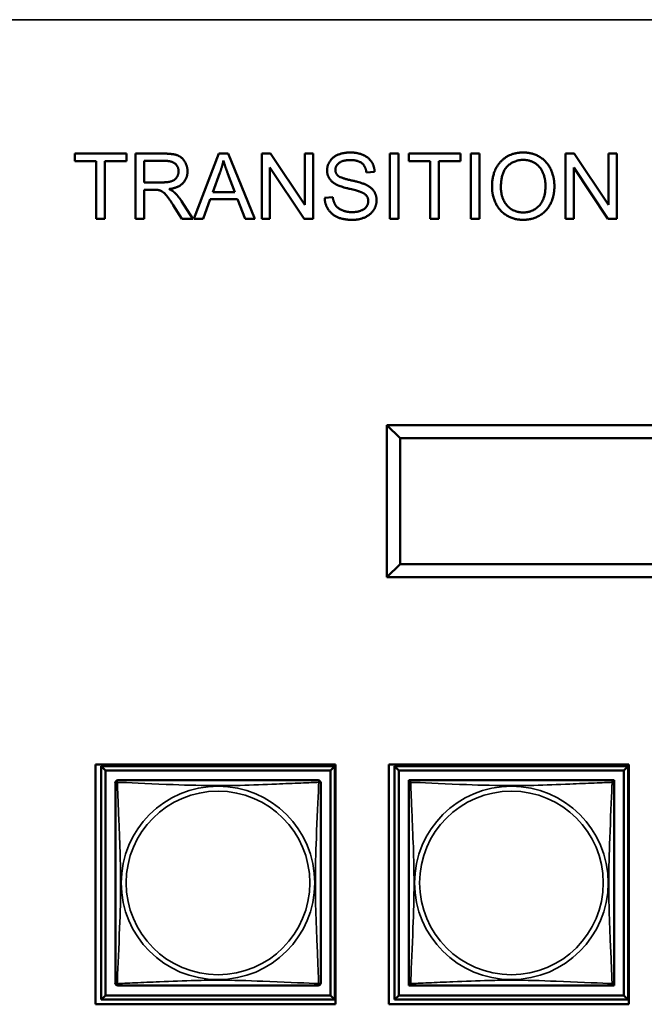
# Model space of a CAD drawing. Header units: inches. Extents: x 0.2 to 58.8, y 1.7 to 68.8.
# Tile 260 of 283: x 43.8 to 45.2, y 57.9 to 60.2. Entities that reach past the tile are written whole.
import ezdxf

# ---------------------------------------------------------------- set-up
doc = ezdxf.new("R2010")
doc.units = ezdxf.units.IN
doc.header["$MEASUREMENT"] = 0
doc.layers.add('Visible (ANSI)', color=7, linetype='Continuous', lineweight=50)
doc.layers.add('Visible Narrow (ANSI)', color=7, linetype='Continuous', lineweight=35)

msp = doc.modelspace()

# ---------------------------------------------------------------- linework, layer by layer
at = {"layer": 'Visible (ANSI)'}
for p, q in [((43.895, 59.834), (43.895, 59.8517)), ((43.895, 59.8517), (44.0139, 59.8517)), ((44.0139, 59.8517), (44.0139, 59.834)), ((44.0346, 59.8517), (44.1011, 59.8517)), ((44.0346, 59.7017), (44.0346, 59.8517)), ((44.1693, 59.7017), (44.2269, 59.8517)), ((44.2269, 59.8517), (44.2484, 59.8517)), ((44.2484, 59.8517), (44.3097, 59.7017)), ((44.3253, 59.8517), (44.3457, 59.8517)), ((44.3253, 59.7017), (44.3253, 59.8517)), ((44.3457, 59.8517), (44.4246, 59.7339)), ((44.4246, 59.7339), (44.4246, 59.8517)), ((44.4246, 59.8517), (44.4435, 59.8517)), ((44.4435, 59.8517), (44.4435, 59.7017)), ((44.6201, 59.8517), (44.6399, 59.8517)), ((44.6201, 59.7017), (44.6201, 59.8517)), ((44.6399, 59.8517), (44.6399, 59.7017)), ((44.6636, 59.834), (44.6636, 59.8517)), ((44.6636, 59.8517), (44.7825, 59.8517)), ((44.7825, 59.8517), (44.7825, 59.834)), ((44.8063, 59.8517), (44.8262, 59.8517)), ((44.8063, 59.7017), (44.8063, 59.8517)), ((44.8262, 59.8517), (44.8262, 59.7017)), ((45.024, 59.8517), (45.0443, 59.8517)), ((45.024, 59.7017), (45.024, 59.8517)), ((45.0443, 59.8517), (45.1232, 59.7339)), ((45.1232, 59.7339), (45.1232, 59.8517)), ((45.1232, 59.8517), (45.1422, 59.8517)), ((45.1422, 59.8517), (45.1422, 59.7017)), ((43.9444, 59.834), (43.895, 59.834)), ((43.9444, 59.7017), (43.9444, 59.834)), ((44.0139, 59.834), (43.9643, 59.834)), ((43.9643, 59.834), (43.9643, 59.7017)), ((44.0545, 59.7855), (44.0545, 59.8351)), ((44.0545, 59.8351), (44.1019, 59.8351)), ((44.713, 59.834), (44.6636, 59.834)), ((44.713, 59.7017), (44.713, 59.834)), ((44.7825, 59.834), (44.7329, 59.834)), ((44.7329, 59.834), (44.7329, 59.7017)), ((44.2125, 59.7632), (44.229, 59.8072)), ((44.4232, 59.7017), (44.3443, 59.8195)), ((44.3443, 59.8195), (44.3443, 59.7017)), ((44.5851, 59.8095), (44.5661, 59.808)), ((45.1218, 59.7017), (45.043, 59.8195)), ((45.043, 59.8195), (45.043, 59.7017)), ((44.0971, 59.7855), (44.0545, 59.7855)), ((44.2477, 59.8048), (44.2635, 59.7632)), ((44.0774, 59.7684), (44.0545, 59.7684)), ((44.0545, 59.7684), (44.0545, 59.7017)), ((44.2635, 59.7632), (44.2125, 59.7632)), ((44.1407, 59.7425), (44.1666, 59.7017)), ((44.2068, 59.7471), (44.1903, 59.7017)), ((44.2696, 59.7471), (44.2068, 59.7471)), ((44.287, 59.7017), (44.2696, 59.7471)), ((44.4701, 59.7499), (44.4888, 59.7515)), ((44.1418, 59.7017), (44.1219, 59.7329)), ((43.9643, 59.7017), (43.9444, 59.7017)), ((44.0545, 59.7017), (44.0346, 59.7017)), ((44.1666, 59.7017), (44.1418, 59.7017)), ((44.1903, 59.7017), (44.1693, 59.7017)), ((44.3097, 59.7017), (44.287, 59.7017)), ((44.3443, 59.7017), (44.3253, 59.7017)), ((44.4435, 59.7017), (44.4232, 59.7017)), ((44.6399, 59.7017), (44.6201, 59.7017)), ((44.7329, 59.7017), (44.713, 59.7017)), ((44.8262, 59.7017), (44.8063, 59.7017)), ((45.043, 59.7017), (45.024, 59.7017)), ((45.1422, 59.7017), (45.1218, 59.7017)), ((44.6135, 59.2267), (44.6135, 58.8767)), ((47.1855, 59.2267), (44.6135, 59.2267)), ((44.6435, 59.1967), (44.6135, 59.2267)), ((44.6435, 58.9067), (44.6435, 59.1967)), ((44.6435, 59.1967), (47.1555, 59.1967)), ((44.6135, 58.8767), (44.6435, 58.9067)), ((47.1555, 58.9067), (44.6435, 58.9067)), ((44.6135, 58.8767), (47.1855, 58.8767)), ((43.9425, 57.893), (43.9425, 58.4454)), ((43.9425, 58.4454), (44.4949, 58.4454)), ((44.4949, 58.4454), (44.4949, 57.893)), ((44.6175, 57.893), (44.6175, 58.4454)), ((44.6175, 58.4454), (45.1699, 58.4454)), ((45.1699, 58.4454), (45.1699, 57.893)), ((43.956, 58.4412), (44.4934, 58.4412)), ((43.9658, 58.4313), (43.956, 58.4412)), ((43.956, 57.9038), (43.956, 58.4412)), ((43.9658, 58.4313), (44.4836, 58.4313)), ((43.9658, 57.9136), (43.9658, 58.4313)), ((44.4934, 58.4412), (44.4836, 58.4313)), ((44.4836, 58.4313), (44.4836, 57.9136)), ((44.4934, 58.4412), (44.4934, 57.9038)), ((44.631, 58.4412), (45.1684, 58.4412)), ((44.6408, 58.4313), (44.631, 58.4412)), ((44.631, 57.9038), (44.631, 58.4412)), ((44.6408, 58.4313), (45.1586, 58.4313)), ((44.6408, 57.9136), (44.6408, 58.4313)), ((45.1684, 58.4412), (45.1586, 58.4313)), ((45.1586, 58.4313), (45.1586, 57.9136)), ((45.1684, 58.4412), (45.1684, 57.9038)), ((44.6635, 58.4029), (44.6635, 58.4087)), ((44.6635, 58.4087), (44.6693, 58.4087)), ((45.1301, 58.4087), (45.1359, 58.4087)), ((45.1359, 58.4087), (45.1359, 58.4028)), ((44.6635, 57.9363), (44.6635, 57.9421)), ((44.6694, 57.9363), (44.6635, 57.9363)), ((45.1359, 57.9363), (45.13, 57.9363)), ((45.1359, 57.9422), (45.1359, 57.9363)), ((43.9658, 57.9136), (43.956, 57.9038)), ((44.4934, 57.9038), (43.956, 57.9038)), ((44.4836, 57.9136), (43.9658, 57.9136)), ((44.4836, 57.9136), (44.4934, 57.9038)), ((44.6408, 57.9136), (44.631, 57.9038)), ((45.1684, 57.9038), (44.631, 57.9038)), ((45.1586, 57.9136), (44.6408, 57.9136)), ((45.1586, 57.9136), (45.1684, 57.9038)), ((44.4949, 57.893), (43.9425, 57.893)), ((45.1699, 57.893), (44.6175, 57.893))]:
    msp.add_line(p, q, dxfattribs=at)
for centre, start, end in [((43.9944, 58.4028), 90, 180), ((44.455, 58.4028), 0, 90), ((44.6694, 58.4028), 90, 180), ((45.13, 58.4028), 0, 90), ((43.9944, 57.9422), 180, 270), ((44.455, 57.9422), 270, 360), ((44.6694, 57.9422), 180, 270), ((45.13, 57.9422), 270, 360)]:
    msp.add_arc(centre, 0.00591, start, end, dxfattribs=at)
for points in [[(44.1011, 59.8517), (44.1211, 59.8517), (44.142, 59.8436), (44.1545, 59.8231), (44.1545, 59.8108)], [(44.4757, 59.8129), (44.4757, 59.8244), (44.4886, 59.844), (44.5134, 59.8543), (44.5286, 59.8543)], [(44.5286, 59.8543), (44.5453, 59.8543), (44.5708, 59.8436), (44.5846, 59.8227), (44.5851, 59.8095)], [(44.8551, 59.7748), (44.8551, 59.8121), (44.8952, 59.8543), (44.9269, 59.8543)], [(44.9269, 59.8543), (44.9477, 59.8543), (44.9811, 59.8344), (44.9986, 59.799), (44.9986, 59.7765)], [(44.1019, 59.8351), (44.1186, 59.8351), (44.134, 59.8214), (44.134, 59.8108)], [(44.229, 59.8072), (44.2342, 59.8215), (44.2372, 59.8359)], [(44.2372, 59.8359), (44.2406, 59.8238), (44.2477, 59.8048)], [(44.5294, 59.8368), (44.5113, 59.8368), (44.4948, 59.8236), (44.4948, 59.8143)], [(44.5661, 59.808), (44.5646, 59.8223), (44.5468, 59.8368), (44.5294, 59.8368)], [(44.8756, 59.7745), (44.8756, 59.8084), (44.906, 59.8373), (44.927, 59.8373)], [(44.927, 59.8373), (44.9419, 59.8373), (44.9658, 59.8223), (44.9781, 59.795), (44.9781, 59.7767)], [(44.134, 59.8108), (44.134, 59.8036), (44.126, 59.7911), (44.1107, 59.7855), (44.0971, 59.7855)], [(44.1545, 59.8108), (44.1545, 59.7948), (44.1338, 59.7729), (44.1123, 59.77)], [(44.4969, 59.7804), (44.4862, 59.786), (44.4757, 59.8026), (44.4757, 59.8129)], [(44.4948, 59.8143), (44.4948, 59.8062), (44.5006, 59.8009)], [(44.5006, 59.8009), (44.5064, 59.7958), (44.555, 59.7848), (44.564, 59.7807)], [(44.0885, 59.7677), (44.0851, 59.7684), (44.0774, 59.7684)], [(44.1219, 59.7329), (44.1132, 59.7464), (44.102, 59.7607), (44.0931, 59.7665), (44.0885, 59.7677)], [(44.1123, 59.77), (44.1201, 59.7662), (44.1242, 59.7625)], [(44.1242, 59.7625), (44.1329, 59.7545), (44.1407, 59.7425)], [(44.5528, 59.7635), (44.5468, 59.766), (44.5053, 59.7759), (44.4969, 59.7804)], [(44.5704, 59.7424), (44.5704, 59.7495), (44.5623, 59.76), (44.5528, 59.7635)], [(44.564, 59.7807), (44.5771, 59.7746), (44.5895, 59.7561), (44.5895, 59.7441)], [(44.9269, 59.6992), (44.9056, 59.6992), (44.8723, 59.7196), (44.8551, 59.755), (44.8551, 59.7748)], [(44.9268, 59.7162), (44.9047, 59.7162), (44.8756, 59.7474), (44.8756, 59.7745)], [(44.9781, 59.7767), (44.9781, 59.7477), (44.9492, 59.7162), (44.9268, 59.7162)], [(44.9986, 59.7765), (44.9986, 59.7537), (44.9802, 59.7177), (44.9464, 59.6992), (44.9269, 59.6992)], [(44.5341, 59.6992), (44.5136, 59.6992), (44.4862, 59.7111), (44.4705, 59.7349), (44.4701, 59.7499)], [(44.4888, 59.7515), (44.4902, 59.7402), (44.4999, 59.7258), (44.5204, 59.7169), (44.5332, 59.7169)], [(44.5332, 59.7169), (44.5445, 59.7169), (44.562, 59.7236), (44.5704, 59.7354), (44.5704, 59.7424)], [(44.5895, 59.7441), (44.5895, 59.7321), (44.5758, 59.711), (44.5501, 59.6992), (44.5341, 59.6992)]]:
    msp.add_open_spline(points, degree=2, dxfattribs=at)
for points in [[(43.9885, 58.4028), (43.9885, 58.4022), (43.9885, 58.3995), (43.9885, 58.3951), (43.9885, 58.387), (43.9885, 58.3731), (43.9885, 58.3569), (43.9885, 58.3408), (43.9885, 58.3226), (43.9885, 58.304), (43.9885, 58.2776), (43.9885, 58.2503), (43.9885, 58.2232), (43.9885, 58.2063), (43.9885, 58.1894), (43.9885, 58.1725), (43.9885, 58.1386), (43.9885, 58.1048), (43.9885, 58.0711), (43.9885, 58.0291), (43.9885, 57.9851), (43.9885, 57.9596), (43.9885, 57.9495), (43.9885, 57.9431), (43.9885, 57.9422)], [(44.455, 58.4087), (44.4544, 58.4087), (44.4517, 58.4087), (44.4473, 58.4087), (44.4392, 58.4087), (44.4253, 58.4087), (44.4091, 58.4087), (44.393, 58.4087), (44.3748, 58.4087), (44.3562, 58.4087), (44.3298, 58.4087), (44.3025, 58.4087), (44.2755, 58.4087), (44.2585, 58.4087), (44.2416, 58.4087), (44.2247, 58.4087), (44.1908, 58.4087), (44.157, 58.4087), (44.1233, 58.4087), (44.0813, 58.4087), (44.0374, 58.4087), (44.0118, 58.4087), (44.0017, 58.4087), (43.9953, 58.4087), (43.9944, 58.4087)], [(44.4609, 57.9422), (44.4609, 57.9427), (44.4609, 57.9455), (44.4609, 57.9499), (44.4609, 57.958), (44.4609, 57.9719), (44.4609, 57.988), (44.4609, 58.0042), (44.4609, 58.0224), (44.4609, 58.041), (44.4609, 58.0674), (44.4609, 58.0947), (44.4609, 58.1217), (44.4609, 58.1386), (44.4609, 58.1556), (44.4609, 58.1725), (44.4609, 58.2063), (44.4609, 58.2402), (44.4609, 58.2739), (44.4609, 58.3159), (44.4609, 58.3598), (44.4609, 58.3854), (44.4609, 58.3954), (44.4609, 58.4018), (44.4609, 58.4028)], [(44.6635, 58.4028), (44.6635, 58.4022), (44.6635, 58.3995), (44.6635, 58.3951), (44.6635, 58.387), (44.6635, 58.3731), (44.6635, 58.3569), (44.6635, 58.3408), (44.6635, 58.3226), (44.6635, 58.304), (44.6635, 58.2776), (44.6635, 58.2503), (44.6635, 58.2232), (44.6635, 58.2063), (44.6635, 58.1894), (44.6635, 58.1725), (44.6635, 58.1386), (44.6635, 58.1048), (44.6635, 58.0711), (44.6635, 58.0291), (44.6635, 57.9851), (44.6635, 57.9596), (44.6635, 57.9495), (44.6635, 57.9431), (44.6635, 57.9422)], [(45.13, 58.4087), (45.1294, 58.4087), (45.1267, 58.4087), (45.1223, 58.4087), (45.1142, 58.4087), (45.1003, 58.4087), (45.0841, 58.4087), (45.068, 58.4087), (45.0498, 58.4087), (45.0312, 58.4087), (45.0048, 58.4087), (44.9775, 58.4087), (44.9505, 58.4087), (44.9335, 58.4087), (44.9166, 58.4087), (44.8997, 58.4087), (44.8658, 58.4087), (44.832, 58.4087), (44.7983, 58.4087), (44.7563, 58.4087), (44.7124, 58.4087), (44.6868, 58.4087), (44.6767, 58.4087), (44.6703, 58.4087), (44.6694, 58.4087)], [(45.1359, 57.9422), (45.1359, 57.9427), (45.1359, 57.9455), (45.1359, 57.9499), (45.1359, 57.958), (45.1359, 57.9719), (45.1359, 57.988), (45.1359, 58.0042), (45.1359, 58.0224), (45.1359, 58.041), (45.1359, 58.0674), (45.1359, 58.0947), (45.1359, 58.1217), (45.1359, 58.1386), (45.1359, 58.1556), (45.1359, 58.1725), (45.1359, 58.2063), (45.1359, 58.2402), (45.1359, 58.2739), (45.1359, 58.3159), (45.1359, 58.3598), (45.1359, 58.3854), (45.1359, 58.3954), (45.1359, 58.4018), (45.1359, 58.4028)], [(43.9944, 57.9363), (43.995, 57.9363), (43.9977, 57.9363), (44.0021, 57.9363), (44.0102, 57.9363), (44.0241, 57.9363), (44.0402, 57.9363), (44.0564, 57.9363), (44.0746, 57.9363), (44.0932, 57.9363), (44.1196, 57.9363), (44.1469, 57.9363), (44.1739, 57.9363), (44.1908, 57.9363), (44.2078, 57.9363), (44.2247, 57.9363), (44.2585, 57.9363), (44.2924, 57.9363), (44.3261, 57.9363), (44.3681, 57.9363), (44.412, 57.9363), (44.4376, 57.9363), (44.4477, 57.9363), (44.4541, 57.9363), (44.455, 57.9363)], [(44.6694, 57.9363), (44.67, 57.9363), (44.6727, 57.9363), (44.6771, 57.9363), (44.6852, 57.9363), (44.6991, 57.9363), (44.7152, 57.9363), (44.7314, 57.9363), (44.7496, 57.9363), (44.7682, 57.9363), (44.7946, 57.9363), (44.8219, 57.9363), (44.8489, 57.9363), (44.8658, 57.9363), (44.8828, 57.9363), (44.8997, 57.9363), (44.9335, 57.9363), (44.9674, 57.9363), (45.0011, 57.9363), (45.0431, 57.9363), (45.087, 57.9363), (45.1126, 57.9363), (45.1227, 57.9363), (45.1291, 57.9363), (45.13, 57.9363)]]:
    msp.add_open_spline(points, degree=3, knots=[0.325731, 0.325731, 0.325731, 0.325731, 0.404774, 0.404774, 0.404774, 0.550532, 0.550532, 0.550532, 0.69629, 0.69629, 0.69629, 0.902598, 0.902598, 0.902598, 1.03154, 1.03154, 1.03154, 1.289425, 1.289425, 1.289425, 1.610774, 1.610774, 1.610774, 1.73735, 1.73735, 1.73735, 1.73735], dxfattribs=at)
at = {"layer": 'Visible Narrow (ANSI)'}
msp.add_line((53.1829, 60.16), (21.4369, 60.16), dxfattribs=at)
for centre, radius in [((44.2247, 58.1725), 0.2227), ((44.2247, 58.1725), 0.2113), ((44.8997, 58.1725), 0.2227), ((44.8997, 58.1725), 0.2113)]:
    msp.add_circle(centre, radius, dxfattribs=at)
for points, knots in [([(43.9885, 58.4028), (43.9885, 58.4029), (43.9885, 58.403), (43.9885, 58.4033), (43.9886, 58.4035), (43.9887, 58.4037), (43.9888, 58.4039), (43.9889, 58.404), (43.989, 58.4041), (43.9892, 58.4042), (43.9894, 58.4043), (43.99, 58.4045), (43.9905, 58.4046), (43.9916, 58.4045), (43.9922, 58.4044), (43.993, 58.4042)], [-0.0844808, -0.0844808, -0.0844808, -0.0844808, -0.06943799, -0.06943799, -0.05587828, -0.05587828, -0.04740346, -0.04740346, -0.04210669, -0.04210669, -0.03151317, -0.03151317, -0.01456352, -0.01456352, 0.00026741, 0.00026741, 0.00026741, 0.00026741]), ([(43.993, 58.4042), (43.9928, 58.4049), (43.9927, 58.4056), (43.9926, 58.4067), (43.9927, 58.4072), (43.9928, 58.4078), (43.9929, 58.4079), (43.9931, 58.4082), (43.9932, 58.4082), (43.9933, 58.4084), (43.9934, 58.4085), (43.9937, 58.4086), (43.9939, 58.4086), (43.9942, 58.4087), (43.9943, 58.4087), (43.9944, 58.4087)], [-0.00026741, -0.00026741, -0.00026741, -0.00026741, 0.01456352, 0.01456352, 0.03151317, 0.03151317, 0.04210669, 0.04210669, 0.04740346, 0.04740346, 0.05587828, 0.05587828, 0.06943799, 0.06943799, 0.0844808, 0.0844808, 0.0844808, 0.0844808]), ([(43.993, 57.9408), (43.9931, 57.9436), (43.9933, 57.9471), (43.9934, 57.9511), (43.9945, 57.9787), (43.9966, 58.0258), (43.9983, 58.0693), (43.9997, 58.1042), (44.0007, 58.1384), (44.0007, 58.1725), (44.0007, 58.1895), (44.0005, 58.2066), (44, 58.2237), (43.9994, 58.2512), (43.9982, 58.2794), (43.997, 58.307), (43.9962, 58.3266), (43.9954, 58.3459), (43.9947, 58.3632), (43.9939, 58.3804), (43.9934, 58.3953), (43.993, 58.4042)], [-1.657319, -1.657319, -1.657319, -1.657319, -1.610774, -1.610774, -1.610774, -1.289425, -1.289425, -1.289425, -1.03154, -1.03154, -1.03154, -0.902598, -0.902598, -0.902598, -0.69629, -0.69629, -0.69629, -0.550532, -0.550532, -0.550532, -0.405761, -0.405761, -0.405761, -0.405761]), ([(43.993, 58.4042), (43.9958, 58.404), (43.9993, 58.4039), (44.0033, 58.4038), (44.031, 58.4027), (44.078, 58.4005), (44.1215, 58.3988), (44.1564, 58.3975), (44.1906, 58.3965), (44.2247, 58.3965), (44.2417, 58.3965), (44.2588, 58.3967), (44.276, 58.3971), (44.3034, 58.3978), (44.3316, 58.3989), (44.3592, 58.4001), (44.3788, 58.4009), (44.3981, 58.4018), (44.4154, 58.4025), (44.4326, 58.4032), (44.4475, 58.4038), (44.4564, 58.4042)], [-1.657319, -1.657319, -1.657319, -1.657319, -1.610774, -1.610774, -1.610774, -1.289425, -1.289425, -1.289425, -1.03154, -1.03154, -1.03154, -0.902598, -0.902598, -0.902598, -0.69629, -0.69629, -0.69629, -0.550532, -0.550532, -0.550532, -0.405761, -0.405761, -0.405761, -0.405761]), ([(44.4564, 58.4042), (44.4563, 58.4013), (44.4561, 58.3978), (44.456, 58.3938), (44.4549, 58.3662), (44.4528, 58.3192), (44.451, 58.2757), (44.4497, 58.2407), (44.4487, 58.2066), (44.4487, 58.1725), (44.4487, 58.1554), (44.4489, 58.1384), (44.4493, 58.1212), (44.45, 58.0937), (44.4512, 58.0656), (44.4523, 58.0379), (44.4532, 58.0184), (44.454, 57.999), (44.4547, 57.9817), (44.4554, 57.9646), (44.456, 57.9496), (44.4564, 57.9408)], [-1.657319, -1.657319, -1.657319, -1.657319, -1.610774, -1.610774, -1.610774, -1.289425, -1.289425, -1.289425, -1.03154, -1.03154, -1.03154, -0.902598, -0.902598, -0.902598, -0.69629, -0.69629, -0.69629, -0.550532, -0.550532, -0.550532, -0.405761, -0.405761, -0.405761, -0.405761]), ([(44.455, 58.4087), (44.4551, 58.4087), (44.4552, 58.4087), (44.4555, 58.4086), (44.4557, 58.4086), (44.456, 58.4085), (44.4561, 58.4084), (44.4562, 58.4082), (44.4563, 58.4082), (44.4564, 58.4079), (44.4565, 58.4078), (44.4567, 58.4072), (44.4568, 58.4067), (44.4567, 58.4056), (44.4566, 58.4049), (44.4564, 58.4042)], [-0.0844808, -0.0844808, -0.0844808, -0.0844808, -0.06943799, -0.06943799, -0.05587828, -0.05587828, -0.04740346, -0.04740346, -0.04210669, -0.04210669, -0.03151317, -0.03151317, -0.01456352, -0.01456352, 0.00026741, 0.00026741, 0.00026741, 0.00026741]), ([(44.4564, 58.4042), (44.4571, 58.4044), (44.4578, 58.4045), (44.4589, 58.4046), (44.4594, 58.4045), (44.46, 58.4043), (44.4602, 58.4042), (44.4604, 58.4041), (44.4604, 58.404), (44.4606, 58.4039), (44.4607, 58.4037), (44.4608, 58.4035), (44.4609, 58.4033), (44.4609, 58.403), (44.4609, 58.4029), (44.4609, 58.4028)], [-0.00026741, -0.00026741, -0.00026741, -0.00026741, 0.01456352, 0.01456352, 0.03151317, 0.03151317, 0.04210669, 0.04210669, 0.04740346, 0.04740346, 0.05587828, 0.05587828, 0.06943799, 0.06943799, 0.0844808, 0.0844808, 0.0844808, 0.0844808]), ([(44.6635, 58.4028), (44.6635, 58.4029), (44.6635, 58.403), (44.6635, 58.4033), (44.6636, 58.4035), (44.6637, 58.4037), (44.6638, 58.4039), (44.6639, 58.404), (44.664, 58.4041), (44.6642, 58.4042), (44.6644, 58.4043), (44.665, 58.4045), (44.6655, 58.4046), (44.6666, 58.4045), (44.6672, 58.4044), (44.668, 58.4042)], [-0.0844808, -0.0844808, -0.0844808, -0.0844808, -0.06943799, -0.06943799, -0.05587828, -0.05587828, -0.04740346, -0.04740346, -0.04210669, -0.04210669, -0.03151317, -0.03151317, -0.01456352, -0.01456352, 0.00026741, 0.00026741, 0.00026741, 0.00026741]), ([(44.668, 58.4042), (44.6678, 58.4049), (44.6677, 58.4056), (44.6676, 58.4067), (44.6677, 58.4072), (44.6678, 58.4078), (44.6679, 58.4079), (44.6681, 58.4082), (44.6682, 58.4082), (44.6683, 58.4084), (44.6684, 58.4085), (44.6687, 58.4086), (44.6689, 58.4086), (44.6692, 58.4087), (44.6693, 58.4087), (44.6694, 58.4087)], [-0.00026741, -0.00026741, -0.00026741, -0.00026741, 0.01456352, 0.01456352, 0.03151317, 0.03151317, 0.04210669, 0.04210669, 0.04740346, 0.04740346, 0.05587828, 0.05587828, 0.06943799, 0.06943799, 0.0844808, 0.0844808, 0.0844808, 0.0844808]), ([(44.668, 57.9408), (44.6681, 57.9436), (44.6683, 57.9471), (44.6684, 57.9511), (44.6695, 57.9787), (44.6716, 58.0258), (44.6733, 58.0693), (44.6747, 58.1042), (44.6757, 58.1384), (44.6757, 58.1725), (44.6757, 58.1895), (44.6755, 58.2066), (44.675, 58.2237), (44.6744, 58.2512), (44.6732, 58.2794), (44.672, 58.307), (44.6712, 58.3266), (44.6704, 58.3459), (44.6697, 58.3632), (44.6689, 58.3804), (44.6684, 58.3953), (44.668, 58.4042)], [-1.657319, -1.657319, -1.657319, -1.657319, -1.610774, -1.610774, -1.610774, -1.289425, -1.289425, -1.289425, -1.03154, -1.03154, -1.03154, -0.902598, -0.902598, -0.902598, -0.69629, -0.69629, -0.69629, -0.550532, -0.550532, -0.550532, -0.405761, -0.405761, -0.405761, -0.405761]), ([(44.668, 58.4042), (44.6708, 58.404), (44.6743, 58.4039), (44.6783, 58.4038), (44.706, 58.4027), (44.753, 58.4005), (44.7965, 58.3988), (44.8314, 58.3975), (44.8656, 58.3965), (44.8997, 58.3965), (44.9167, 58.3965), (44.9338, 58.3967), (44.951, 58.3971), (44.9784, 58.3978), (45.0066, 58.3989), (45.0342, 58.4001), (45.0538, 58.4009), (45.0731, 58.4018), (45.0904, 58.4025), (45.1076, 58.4032), (45.1225, 58.4038), (45.1314, 58.4042)], [-1.657319, -1.657319, -1.657319, -1.657319, -1.610774, -1.610774, -1.610774, -1.289425, -1.289425, -1.289425, -1.03154, -1.03154, -1.03154, -0.902598, -0.902598, -0.902598, -0.69629, -0.69629, -0.69629, -0.550532, -0.550532, -0.550532, -0.405761, -0.405761, -0.405761, -0.405761]), ([(45.1314, 58.4042), (45.1313, 58.4013), (45.1311, 58.3978), (45.131, 58.3938), (45.1299, 58.3662), (45.1278, 58.3192), (45.126, 58.2757), (45.1247, 58.2407), (45.1237, 58.2066), (45.1237, 58.1725), (45.1237, 58.1554), (45.1239, 58.1384), (45.1243, 58.1212), (45.125, 58.0937), (45.1262, 58.0656), (45.1273, 58.0379), (45.1282, 58.0184), (45.129, 57.999), (45.1297, 57.9817), (45.1304, 57.9646), (45.131, 57.9496), (45.1314, 57.9408)], [-1.657319, -1.657319, -1.657319, -1.657319, -1.610774, -1.610774, -1.610774, -1.289425, -1.289425, -1.289425, -1.03154, -1.03154, -1.03154, -0.902598, -0.902598, -0.902598, -0.69629, -0.69629, -0.69629, -0.550532, -0.550532, -0.550532, -0.405761, -0.405761, -0.405761, -0.405761]), ([(45.13, 58.4087), (45.1301, 58.4087), (45.1302, 58.4087), (45.1305, 58.4086), (45.1307, 58.4086), (45.131, 58.4085), (45.1311, 58.4084), (45.1312, 58.4082), (45.1313, 58.4082), (45.1314, 58.4079), (45.1315, 58.4078), (45.1317, 58.4072), (45.1318, 58.4067), (45.1317, 58.4056), (45.1316, 58.4049), (45.1314, 58.4042)], [-0.0844808, -0.0844808, -0.0844808, -0.0844808, -0.06943799, -0.06943799, -0.05587828, -0.05587828, -0.04740346, -0.04740346, -0.04210669, -0.04210669, -0.03151317, -0.03151317, -0.01456352, -0.01456352, 0.00026741, 0.00026741, 0.00026741, 0.00026741]), ([(45.1314, 58.4042), (45.1321, 58.4044), (45.1328, 58.4045), (45.1339, 58.4046), (45.1344, 58.4045), (45.135, 58.4043), (45.1352, 58.4042), (45.1354, 58.4041), (45.1354, 58.404), (45.1356, 58.4039), (45.1357, 58.4037), (45.1358, 58.4035), (45.1359, 58.4033), (45.1359, 58.403), (45.1359, 58.4029), (45.1359, 58.4028)], [-0.00026741, -0.00026741, -0.00026741, -0.00026741, 0.01456352, 0.01456352, 0.03151317, 0.03151317, 0.04210669, 0.04210669, 0.04740346, 0.04740346, 0.05587828, 0.05587828, 0.06943799, 0.06943799, 0.0844808, 0.0844808, 0.0844808, 0.0844808]), ([(44.4564, 57.9408), (44.4535, 57.9409), (44.45, 57.941), (44.446, 57.9412), (44.4184, 57.9423), (44.3714, 57.9444), (44.3279, 57.9461), (44.293, 57.9475), (44.2588, 57.9485), (44.2247, 57.9485), (44.2077, 57.9485), (44.1906, 57.9483), (44.1734, 57.9478), (44.1459, 57.9472), (44.1178, 57.946), (44.0901, 57.9448), (44.0706, 57.944), (44.0512, 57.9432), (44.034, 57.9424), (44.0168, 57.9417), (44.0018, 57.9411), (43.993, 57.9408)], [-1.657319, -1.657319, -1.657319, -1.657319, -1.610774, -1.610774, -1.610774, -1.289425, -1.289425, -1.289425, -1.03154, -1.03154, -1.03154, -0.902598, -0.902598, -0.902598, -0.69629, -0.69629, -0.69629, -0.550532, -0.550532, -0.550532, -0.405761, -0.405761, -0.405761, -0.405761]), ([(45.1314, 57.9408), (45.1285, 57.9409), (45.125, 57.941), (45.121, 57.9412), (45.0934, 57.9423), (45.0464, 57.9444), (45.0029, 57.9461), (44.968, 57.9475), (44.9338, 57.9485), (44.8997, 57.9485), (44.8827, 57.9485), (44.8656, 57.9483), (44.8484, 57.9478), (44.8209, 57.9472), (44.7928, 57.946), (44.7651, 57.9448), (44.7456, 57.944), (44.7262, 57.9432), (44.709, 57.9424), (44.6918, 57.9417), (44.6768, 57.9411), (44.668, 57.9408)], [-1.657319, -1.657319, -1.657319, -1.657319, -1.610774, -1.610774, -1.610774, -1.289425, -1.289425, -1.289425, -1.03154, -1.03154, -1.03154, -0.902598, -0.902598, -0.902598, -0.69629, -0.69629, -0.69629, -0.550532, -0.550532, -0.550532, -0.405761, -0.405761, -0.405761, -0.405761]), ([(43.993, 57.9408), (43.9922, 57.9406), (43.9916, 57.9405), (43.9905, 57.9404), (43.99, 57.9405), (43.9894, 57.9406), (43.9892, 57.9407), (43.989, 57.9409), (43.9889, 57.9409), (43.9888, 57.9411), (43.9887, 57.9412), (43.9886, 57.9415), (43.9885, 57.9416), (43.9885, 57.9419), (43.9885, 57.9421), (43.9885, 57.9422)], [-0.00026741, -0.00026741, -0.00026741, -0.00026741, 0.01456352, 0.01456352, 0.03151317, 0.03151317, 0.04210669, 0.04210669, 0.04740346, 0.04740346, 0.05587828, 0.05587828, 0.06943799, 0.06943799, 0.0844808, 0.0844808, 0.0844808, 0.0844808]), ([(43.9944, 57.9363), (43.9943, 57.9363), (43.9942, 57.9363), (43.9939, 57.9363), (43.9937, 57.9364), (43.9934, 57.9365), (43.9933, 57.9366), (43.9932, 57.9367), (43.9931, 57.9368), (43.9929, 57.937), (43.9928, 57.9372), (43.9927, 57.9378), (43.9926, 57.9382), (43.9927, 57.9394), (43.9928, 57.94), (43.993, 57.9408)], [-0.0844808, -0.0844808, -0.0844808, -0.0844808, -0.06943799, -0.06943799, -0.05587828, -0.05587828, -0.04740346, -0.04740346, -0.04210669, -0.04210669, -0.03151317, -0.03151317, -0.01456352, -0.01456352, 0.00026741, 0.00026741, 0.00026741, 0.00026741]), ([(44.4564, 57.9408), (44.4566, 57.94), (44.4567, 57.9394), (44.4568, 57.9382), (44.4567, 57.9378), (44.4565, 57.9372), (44.4564, 57.937), (44.4563, 57.9368), (44.4562, 57.9367), (44.4561, 57.9366), (44.456, 57.9365), (44.4557, 57.9364), (44.4555, 57.9363), (44.4552, 57.9363), (44.4551, 57.9363), (44.455, 57.9363)], [-0.00026741, -0.00026741, -0.00026741, -0.00026741, 0.01456352, 0.01456352, 0.03151317, 0.03151317, 0.04210669, 0.04210669, 0.04740346, 0.04740346, 0.05587828, 0.05587828, 0.06943799, 0.06943799, 0.0844808, 0.0844808, 0.0844808, 0.0844808]), ([(44.4609, 57.9422), (44.4609, 57.9421), (44.4609, 57.9419), (44.4609, 57.9416), (44.4608, 57.9415), (44.4607, 57.9412), (44.4606, 57.9411), (44.4604, 57.9409), (44.4604, 57.9409), (44.4602, 57.9407), (44.46, 57.9406), (44.4594, 57.9405), (44.4589, 57.9404), (44.4578, 57.9405), (44.4571, 57.9406), (44.4564, 57.9408)], [-0.0844808, -0.0844808, -0.0844808, -0.0844808, -0.06943799, -0.06943799, -0.05587828, -0.05587828, -0.04740346, -0.04740346, -0.04210669, -0.04210669, -0.03151317, -0.03151317, -0.01456352, -0.01456352, 0.00026741, 0.00026741, 0.00026741, 0.00026741]), ([(44.668, 57.9408), (44.6672, 57.9406), (44.6666, 57.9405), (44.6655, 57.9404), (44.665, 57.9405), (44.6644, 57.9406), (44.6642, 57.9407), (44.664, 57.9409), (44.6639, 57.9409), (44.6638, 57.9411), (44.6637, 57.9412), (44.6636, 57.9415), (44.6635, 57.9416), (44.6635, 57.9419), (44.6635, 57.9421), (44.6635, 57.9422)], [-0.00026741, -0.00026741, -0.00026741, -0.00026741, 0.01456352, 0.01456352, 0.03151317, 0.03151317, 0.04210669, 0.04210669, 0.04740346, 0.04740346, 0.05587828, 0.05587828, 0.06943799, 0.06943799, 0.0844808, 0.0844808, 0.0844808, 0.0844808]), ([(44.6694, 57.9363), (44.6693, 57.9363), (44.6692, 57.9363), (44.6689, 57.9363), (44.6687, 57.9364), (44.6684, 57.9365), (44.6683, 57.9366), (44.6682, 57.9367), (44.6681, 57.9368), (44.6679, 57.937), (44.6678, 57.9372), (44.6677, 57.9378), (44.6676, 57.9382), (44.6677, 57.9394), (44.6678, 57.94), (44.668, 57.9408)], [-0.0844808, -0.0844808, -0.0844808, -0.0844808, -0.06943799, -0.06943799, -0.05587828, -0.05587828, -0.04740346, -0.04740346, -0.04210669, -0.04210669, -0.03151317, -0.03151317, -0.01456352, -0.01456352, 0.00026741, 0.00026741, 0.00026741, 0.00026741]), ([(45.1314, 57.9408), (45.1316, 57.94), (45.1317, 57.9394), (45.1318, 57.9382), (45.1317, 57.9378), (45.1315, 57.9372), (45.1314, 57.937), (45.1313, 57.9368), (45.1312, 57.9367), (45.1311, 57.9366), (45.131, 57.9365), (45.1307, 57.9364), (45.1305, 57.9363), (45.1302, 57.9363), (45.1301, 57.9363), (45.13, 57.9363)], [-0.00026741, -0.00026741, -0.00026741, -0.00026741, 0.01456352, 0.01456352, 0.03151317, 0.03151317, 0.04210669, 0.04210669, 0.04740346, 0.04740346, 0.05587828, 0.05587828, 0.06943799, 0.06943799, 0.0844808, 0.0844808, 0.0844808, 0.0844808]), ([(45.1359, 57.9422), (45.1359, 57.9421), (45.1359, 57.9419), (45.1359, 57.9416), (45.1358, 57.9415), (45.1357, 57.9412), (45.1356, 57.9411), (45.1354, 57.9409), (45.1354, 57.9409), (45.1352, 57.9407), (45.135, 57.9406), (45.1344, 57.9405), (45.1339, 57.9404), (45.1328, 57.9405), (45.1321, 57.9406), (45.1314, 57.9408)], [-0.0844808, -0.0844808, -0.0844808, -0.0844808, -0.06943799, -0.06943799, -0.05587828, -0.05587828, -0.04740346, -0.04740346, -0.04210669, -0.04210669, -0.03151317, -0.03151317, -0.01456352, -0.01456352, 0.00026741, 0.00026741, 0.00026741, 0.00026741])]:
    msp.add_open_spline(points, degree=3, knots=knots, dxfattribs=at)

doc.saveas('drawing.dxf')
